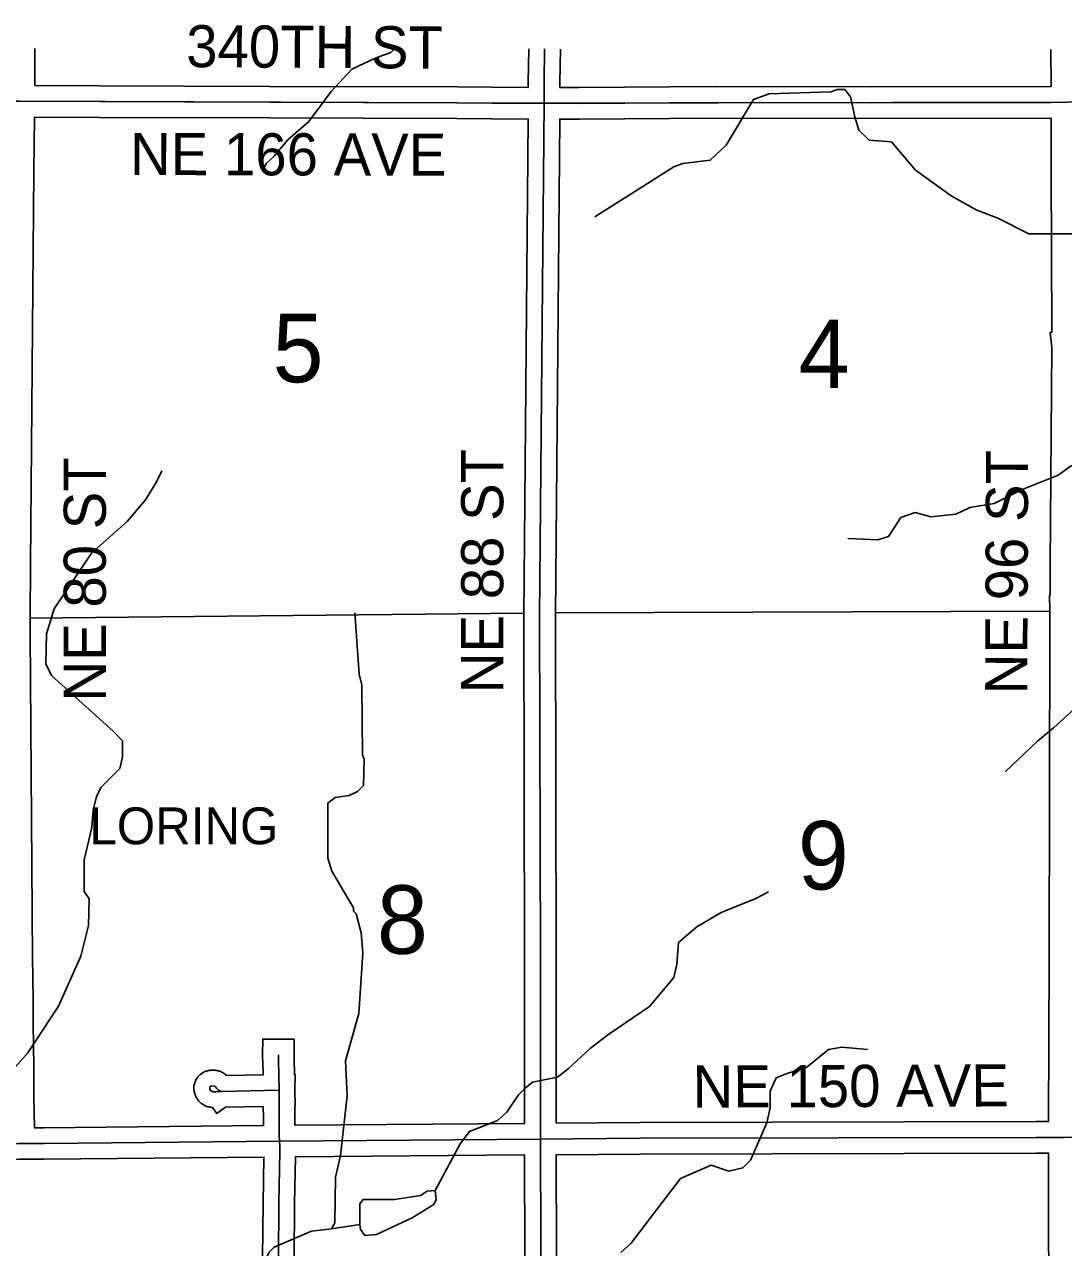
# Model space of a CAD drawing. Extents: x -1403959 to 81668, y -1400582 to 11018.
# Drawn here: x 8067.7 to 8258.6, y 9872.7 to 10097.3 of the extents above; entities that cross this region are included whole.
import ezdxf

# ---------------------------------------------------------------- set-up
doc = ezdxf.new("R2010")
doc.units = 0
for name, color, linetype in [('tdCiCoBndryTxt', 7, 'Continuous'), ('tdCiMapCityName', 7, 'Continuous'), ('tdCiMapFrame', 7, 'Continuous'), ('tdCiSectLine', 7, 'Continuous'), ('tdCoCityStreetMajor', 7, 'Continuous'), ('tdCoClipBndry', 7, 'Continuous'), ('tdCoSectLinePart', 7, 'Continuous'), ('tdCoSectNmbr', 7, 'Continuous'), ('tdCoStrucSecCoName', 7, 'Continuous'), ('tdCoSurfBitum', 7, 'Continuous'), ('tdCoSurfGravelUnbanded', 7, 'Continuous')]:
    doc.layers.add(name, color=color, linetype=linetype)

msp = doc.modelspace()

# ---------------------------------------------------------------- linework, layer by layer
at = {"layer": 'tdCiCoBndryTxt'}
for points in [[(7972, 9890.85), (8066.57, 9891.79), (8066.68, 9891.79), (8071.33, 9891.79), (8114.55, 9892.22), (8114.57, 9892.22), (8162.51, 9892.6), (8180.83, 9892.74), (8253.57, 9892.9)], [(8253.57, 9892.9), (8258.75, 9892.9), (8266.05, 9893.03)]]:
    msp.add_lwpolyline(points, dxfattribs=at)
at = {"layer": 'tdCiMapCityName'}
msp.add_lwpolyline([(8114.37, 9907.5), (8114.38, 9908.04)], dxfattribs=at)
at = {"layer": 'tdCiMapFrame'}
for points in [[(8163.18, 10082.81), (8163.18, 10086.57), (8163.27, 10092.77)], [(7972.97, 10083.31), (7976.98, 10083.31), (7989.63, 10083.23), (8020.41, 10083.12), (8044.57, 10083.08), (8066.74, 10083.16), (8081.55, 10083.1), (8112.75, 10083), (8147.2, 10082.91), (8153.57, 10082.84), (8163.18, 10082.81), (8169.66, 10082.79), (8194.58, 10082.96), (8223.32, 10082.91), (8256.24, 10082.96), (8259.22, 10082.99)], [(8163.59, 9699.05), (8163.04, 9795.44), (8162.62, 9853.58), (8162.51, 9892.6), (8162.49, 9925.83), (8162.35, 9988.62), (8163.18, 10082.81)], [(8114.37, 9870.7), (8114.45, 9880.73), (8114.62, 9890.33), (8114.62, 9891.3), (8114.57, 9892.22), (8114.51, 9893.27), (8114.51, 9896.5), (8114.49, 9899.85), (8114.52, 9901.56), (8114.39, 9907.11), (8114.37, 9907.5)], [(8103.69, 9901.33), (8103.59, 9901.46), (8103.48, 9901.53), (8103.29, 9901.66), (8103.14, 9901.81), (8103, 9901.97), (8102.8, 9902.17), (8102.66, 9902.31), (8102.55, 9902.34), (8102.32, 9902.36), (8102.1, 9902.34), (8101.98, 9902.3), (8101.87, 9902.23), (8101.8, 9902.13), (8101.75, 9902.01), (8101.76, 9901.84), (8101.81, 9901.68), (8101.91, 9901.54), (8102.03, 9901.43), (8102.18, 9901.35), (8102.34, 9901.31), (8102.48, 9901.3), (8102.97, 9901.3), (8103.67, 9901.33), (8103.78, 9901.33), (8114.51, 9901.56)], [(8114.51, 9901.56), (8114.52, 9901.56)]]:
    msp.add_lwpolyline(points, dxfattribs=at)
at = {"layer": 'tdCiSectLine'}
for points in [[(8069.64, 10092.87), (8069.64, 10086.05), (8081.56, 10086), (8112.76, 10085.9), (8147.21, 10085.81), (8147.23, 10085.81), (8153.59, 10085.74), (8160.28, 10085.72)], [(8160.28, 10085.72), (8160.28, 10086.57), (8160.28, 10086.62), (8160.37, 10092.77)], [(8166.18, 10092.76), (8166.09, 10086.55), (8166.09, 10085.7), (8166.09, 10085.7), (8169.65, 10085.69), (8194.56, 10085.87), (8194.58, 10085.87), (8194.59, 10085.87), (8223.32, 10085.81), (8256.22, 10085.87), (8256.3, 10085.87), (8256.27, 10092.67)], [(8071.31, 9894.69), (8111.61, 9895.09), (8111.61, 9896.49), (8111.59, 9898.6), (8104.67, 9898.45), (8103.08, 9897.27), (8102.24, 9898.41), (8102.13, 9898.42), (8101.96, 9898.44), (8101.77, 9898.47), (8101.69, 9898.49), (8101.53, 9898.52), (8101.43, 9898.55), (8101.24, 9898.6), (8101.07, 9898.67), (8100.89, 9898.75), (8100.83, 9898.78), (8100.68, 9898.86), (8100.58, 9898.92), (8100.42, 9899.02), (8100.26, 9899.13), (8100.12, 9899.25), (8100.07, 9899.28), (8099.95, 9899.4), (8099.85, 9899.49), (8099.72, 9899.63), (8099.6, 9899.78), (8099.49, 9899.93), (8099.47, 9899.96), (8099.38, 9900.1), (8099.3, 9900.23), (8099.21, 9900.4), (8099.13, 9900.57), (8099.07, 9900.75), (8099.06, 9900.77), (8099.01, 9900.93), (8098.96, 9901.09), (8098.92, 9901.27), (8098.89, 9901.46), (8098.87, 9901.65), (8098.87, 9901.66), (8098.86, 9901.83), (8098.85, 9902.01), (8098.86, 9902.2), (8098.87, 9902.39), (8098.91, 9902.57), (8098.95, 9902.76), (8099, 9902.94), (8099.04, 9903.04), (8099.09, 9903.16), (8099.12, 9903.24), (8099.19, 9903.41), (8099.28, 9903.58), (8099.38, 9903.74), (8099.49, 9903.89), (8099.51, 9903.91), (8099.58, 9904.01), (8099.69, 9904.14), (8099.82, 9904.28), (8099.96, 9904.41), (8100.11, 9904.53), (8100.2, 9904.6), (8100.31, 9904.67), (8100.37, 9904.71), (8100.53, 9904.81), (8100.69, 9904.9), (8100.87, 9904.98), (8101.05, 9905.05), (8101.07, 9905.06), (8101.19, 9905.09), (8101.35, 9905.14), (8101.53, 9905.18), (8101.72, 9905.22), (8101.88, 9905.23), (8102.1, 9905.25), (8102.13, 9905.25), (8102.32, 9905.26), (8102.51, 9905.25), (8102.55, 9905.25), (8102.77, 9905.23), (8102.93, 9905.22), (8103.12, 9905.18), (8103.3, 9905.14), (8103.38, 9905.12), (8103.49, 9905.09), (8103.59, 9905.05), (8103.77, 9904.99), (8103.94, 9904.91), (8104.11, 9904.82), (8104.27, 9904.72), (8104.42, 9904.61), (8104.57, 9904.49), (8104.63, 9904.43), (8104.78, 9904.3), (8104.82, 9904.26), (8111.55, 9904.4), (8111.49, 9907), (8111.48, 9907.36), (8111.47, 9907.5), (8111.47, 9907.53), (8111.48, 9908.07), (8111.5, 9910.97), (8117.3, 9910.92), (8117.28, 9908.02), (8117.28, 9907.56), (8117.29, 9907.25), (8117.29, 9907.17), (8117.35, 9904.52), (8117.36, 9904.52), (8117.36, 9904.42), (8117.46, 9904.42), (8117.42, 9901.57), (8117.48, 9898.72), (8117.48, 9898.72), (8117.48, 9898.72), (8117.4, 9898.72), (8117.41, 9896.51), (8117.41, 9896.5), (8117.41, 9895.15), (8117.44, 9895.15), (8117.44, 9895.15), (8159.58, 9895.48), (8159.58, 9895.48), (8159.6, 9895.48), (8159.6, 9895.49), (8159.6, 9895.49), (8159.58, 9925.83), (8159.45, 9988.62), (8159.45, 9988.62), (8159.45, 9988.65), (8160.26, 10079.91), (8153.56, 10079.94), (8153.54, 10079.94), (8147.18, 10080), (8112.75, 10080.1), (8112.75, 10080.1), (8081.55, 10080.2), (8081.54, 10080.2), (8069.6, 10080.24), (8069.47, 10070.23), (8068.81, 9998.14), (8068.75, 9988.25), (8068.77, 9985.36), (8068.77, 9985.36), (8069.23, 9925.81), (8069.28, 9922.51), (8069.28, 9922.49), (8069.32, 9917.74), (8069.32, 9917.74), (8069.33, 9915.2), (8069.33, 9915.18), (8069.33, 9913.67), (8069.45, 9905.91), (8069.45, 9905.87), (8069.47, 9900.3), (8069.55, 9894.69), (8071.31, 9894.69)], [(8165.41, 9895.53), (8180.8, 9895.65), (8180.82, 9895.65), (8253.57, 9895.8), (8253.57, 9895.8), (8255.86, 9895.8), (8255.97, 9925.78), (8256.08, 9986.75), (8256.07, 9986.75), (8256.09, 9989.54), (8256.09, 9989.54), (8256.09, 9989.62), (8256.03, 9992.48), (8256.11, 9992.48), (8256.14, 9998.05), (8256.14, 9998.05), (8256.43, 10037.98), (8256.15, 10040.72), (8256.42, 10040.75), (8256.42, 10041.02), (8256.32, 10070.25), (8256.32, 10070.26), (8256.32, 10080.06), (8256.27, 10080.06), (8256.24, 10080.06), (8223.33, 10080), (8223.32, 10080), (8223.32, 10080), (8194.59, 10080.06), (8169.68, 10079.89), (8169.66, 10079.89), (8169.65, 10079.89), (8166.06, 10079.9), (8165.26, 9988.61), (8165.39, 9925.84), (8165.39, 9925.83), (8165.41, 9895.53)], [(8111.47, 9870.72), (8111.55, 9880.75), (8111.55, 9880.78), (8111.7, 9889.29), (8071.36, 9888.89), (8071.33, 9888.89), (8071.33, 9888.89), (8069.58, 9888.89), (8066.7, 9888.89), (8063.81, 9888.86), (8063.81, 9888.86), (7974.65, 9887.98), (7974.71, 9853.68)], [(8159.72, 9853.57), (8159.61, 9889.68), (8117.51, 9889.34), (8117.35, 9880.7), (8117.28, 9870.69)], [(8165.92, 9798.38), (8181, 9798.59), (8181.02, 9798.59), (8256.08, 9799.25), (8255.94, 9830.92), (8255.94, 9830.93), (8255.91, 9853.64), (8255.85, 9890), (8253.58, 9890), (8180.84, 9889.84), (8165.42, 9889.72), (8165.52, 9853.59), (8165.92, 9798.38)]]:
    msp.add_lwpolyline(points, dxfattribs=at)
at = {"layer": 'tdCoCityStreetMajor'}
for points in [[(8068.72, 9988.27), (8159.42, 9989.18)], [(8165.22, 9989.22), (8256.06, 9989.51)]]:
    msp.add_lwpolyline(points, dxfattribs=at)
at = {"layer": 'tdCoClipBndry'}
msp.add_lwpolyline([(7875.76, 10082.5), (7972.94, 10083.31), (8066.71, 10083.16), (8163.15, 10082.81), (8259.19, 10082.99), (8355.34, 10083.67), (8452.61, 10083.21), (8549.21, 10083.18), (8548.91, 9988.62), (8548.77, 9892.05), (8548.87, 9795.54), (8548.89, 9713.44), (8549.18, 9699.2), (8549.2, 9602.85), (8549.15, 9506.07), (8548.91, 9400.21), (8548.62, 9303.82), (8548.74, 9207.25), (8548.66, 9110.34), (8548.55, 9065.35), (8548.43, 9013.97), (8548.59, 8917.26), (8548.65, 8866.95), (8548.76, 8816.33)], dxfattribs=at)
at = {"layer": 'tdCoSurfBitum'}
for points in [[(8136, 10093.09), (8135.05, 10092.14), (8132.15, 10091.07), (8127.87, 10089.08), (8124.06, 10084.95), (8119.95, 10079.45), (8116.13, 10076.09), (8113.54, 10073.04), (8112.17, 10071.82), (8111.56, 10070.75)], [(8261.96, 10058.81), (8252.19, 10058.8), (8246.54, 10061.7), (8242.57, 10063.22), (8237.98, 10065.81), (8231.41, 10070.54), (8226.98, 10075.73), (8222.86, 10076.03), (8221.02, 10077.86), (8220.26, 10080.3), (8219.49, 10083.96), (8218.42, 10085.34), (8217.05, 10085.34), (8215.82, 10084.88), (8204.53, 10084.56), (8201.63, 10083.49), (8196.6, 10075.09), (8193.7, 10072.34), (8188.66, 10071.73), (8186.98, 10071.11), (8172.49, 10061.94)], [(8354.85, 10010.35), (8354.69, 10011.11), (8349.96, 10014.62), (8345.22, 10015.38), (8284.46, 10014.56), (8278.19, 10016.39), (8275.6, 10017.61), (8271.63, 10017.76), (8267.81, 10016.99), (8260.02, 10016.22), (8257.58, 10014.54), (8250.87, 10011.79), (8245.83, 10009.34), (8241.4, 10008.57), (8238.81, 10007.35), (8234.23, 10006.89), (8231.33, 10007.65), (8228.73, 10006.73), (8226.45, 10003.22), (8224.46, 10002.61), (8218.97, 10002.91)], [(8092.99, 10015.32), (8091.92, 10013.18), (8089.94, 10009.97), (8086.58, 10006), (8080.02, 10000.2), (8073.16, 9989.96), (8071.79, 9985.38), (8071.65, 9979.89), (8072.72, 9977.75), (8084.03, 9967.53), (8085.71, 9965.7), (8085.71, 9962.8), (8085.26, 9960.66), (8081.75, 9957.15), (8080.99, 9955.47), (8080.38, 9953.03), (8080.08, 9949.82), (8078.71, 9943.87), (8078.71, 9938.07), (8079.63, 9936.69), (8079.48, 9931.81), (8078.11, 9926.16), (8074, 9917), (8068.36, 9908.45), (8054.03, 9892.25)], [(8354.85, 10010.35), (8352.37, 9996.99), (8350.44, 9996.35), (8289.41, 9995.44), (8286.62, 9991.36), (8282.2, 9985.41), (8280.83, 9980.98), (8279.91, 9978.69), (8275.64, 9977.31), (8268.46, 9976.08), (8265.41, 9974.86), (8261.14, 9972.11), (8256.72, 9968.13), (8253.82, 9965.69), (8247.87, 9960.04)], [(8128.44, 9989.25), (8129.21, 9977.95), (8129.67, 9975.97), (8129.84, 9963.14), (8130.14, 9962.38), (8130, 9957.5), (8128.93, 9956.43), (8127.4, 9955.66), (8124.81, 9955.35), (8123.43, 9954.29), (8123.44, 9944.21), (8124.21, 9941.77), (8128.19, 9935.06), (8128.19, 9934.44), (8128.65, 9933.99), (8129.57, 9930.48), (8129.88, 9926.81), (8129.12, 9915.67), (8126.69, 9906.97), (8127, 9900.55), (8125.79, 9889.56), (8124.88, 9885.59), (8124.74, 9877.2), (8124.13, 9876.13)], [(8204.37, 9938.02), (8202.09, 9936.8), (8195.68, 9934.19), (8191.25, 9931.6), (8187.89, 9928.69), (8187.59, 9924.72), (8186.98, 9922.28), (8182.56, 9916.93), (8175.09, 9911.89), (8171.73, 9909.29), (8167.61, 9905.47), (8165.63, 9903.94), (8161.05, 9903.03), (8159.68, 9901.96), (8158.46, 9900.73), (8156.32, 9897.53), (8154.64, 9896), (8149.45, 9894.01), (8147.78, 9891.72), (8143.2, 9883.17)], [(8222.57, 9909.03), (8217.84, 9909.48), (8215.4, 9909.02), (8211.43, 9905.82), (8207.62, 9904.59), (8205.79, 9903.83), (8204.72, 9901.38), (8204.72, 9898.33), (8204.11, 9895.58), (8201.07, 9888.71), (8199.69, 9887.33), (8197.1, 9886.72), (8193.89, 9887.79), (8188.25, 9885.34), (8179.1, 9873.43), (8177.27, 9871.75)], [(8143.2, 9883.17), (8141.68, 9883.01), (8140.46, 9882.25), (8135.72, 9881.48), (8129.92, 9881.48), (8129.31, 9880.71), (8129.32, 9876.9)], [(8143.2, 9883.17), (8143.36, 9881.49), (8142.9, 9880.57), (8138.93, 9878.13), (8132.37, 9875.07), (8130.23, 9874.91), (8129.47, 9875.98), (8129.32, 9876.9)], [(8124.13, 9876.13), (8120.46, 9875.67), (8113.59, 9872.76), (8112.68, 9871.84), (8111.31, 9869.1), (8110.85, 9864.82), (8108.57, 9853.22), (8106.75, 9848.79), (8105.07, 9846.19), (8104.16, 9845.28), (8102.48, 9844.21), (8039.26, 9842.63), (8037.59, 9840.95), (8034.09, 9830.72), (8031.95, 9826.75), (8030.27, 9824.3), (8020.97, 9818.49), (8017.76, 9815.9), (8016.7, 9813.76)], [(8129.32, 9876.9), (8124.13, 9876.13)]]:
    msp.add_lwpolyline(points, dxfattribs=at)

# ---------------------------------------------------------------- texts
at = {"layer": 'tdCoSectLinePart'}
for s, rotation, p in [('5', 0.0024, (8113.32, 10031.57)), ('4', 0.0032, (8209.95, 10030.51)), ('9', 0.0032, (8209.79, 9938.42)), ('8', 0.0024, (8132.48, 9926.62))]:
    msp.add_text(s, height=12.57, rotation=rotation, dxfattribs=at).set_placement(p)
at = {"layer": 'tdCoSectNmbr'}
for s, rotation, p in [('NE 166 AVE', 359.8645, (8087.12, 10069.63)), ('NE 80 ST', 90, (8082.68, 9972.94)), ('NE 88 ST', 90, (8155.68, 9974.48)), ('NE 96 ST', 89.7884, (8251.93, 9974.27)), ('NE 150 AVE', 0.2277, (8190.47, 9898.37))]:
    msp.add_text(s, height=7.738, rotation=rotation, dxfattribs=at).set_placement(p)
at = {"layer": 'tdCoStrucSecCoName'}
msp.add_text('LORING', height=6.771, rotation=0.0023, dxfattribs=at).set_placement((8079.66, 9946.73))
msp.add_text('LORING', height=6.771, rotation=0.0023, dxfattribs=at).set_placement((8079.66, 9946.73))
at = {"layer": 'tdCoSurfGravelUnbanded'}
msp.add_text('340TH ST', height=7.738, rotation=359.6713, dxfattribs=at).set_placement((8097.42, 10089.43))

doc.saveas('drawing.dxf')
